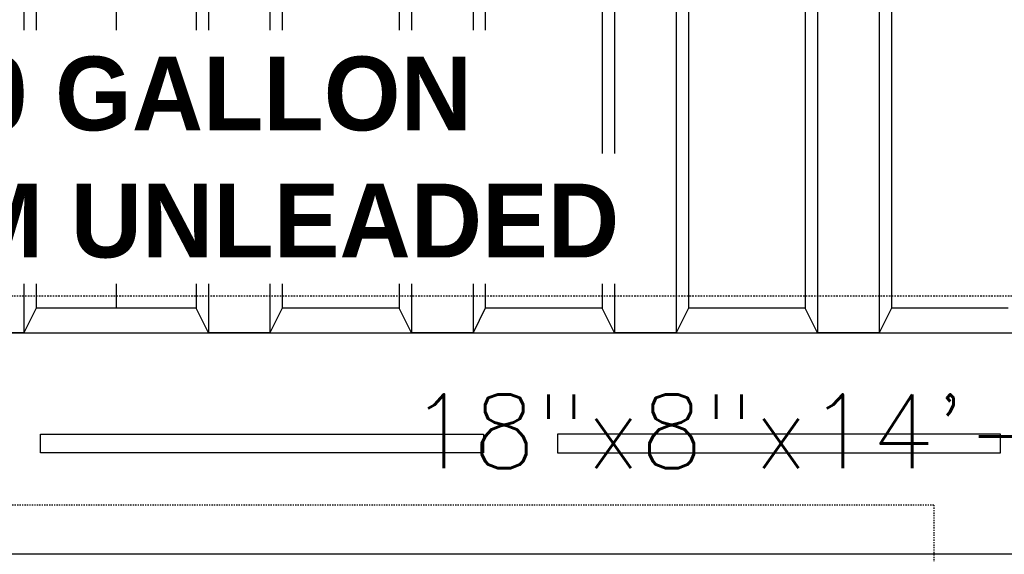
# Model space of a CAD drawing. Extents: x -169 to 7270, y -140 to 2984.
# Tile 686 of 718: x 6789 to 6869, y 1398 to 1441. Entities that reach past the tile are written whole.
import ezdxf
from ezdxf.enums import TextEntityAlignment as Align

# ---------------------------------------------------------------- set-up
doc = ezdxf.new("R2010")
doc.units = 0
doc.header["$MEASUREMENT"] = 0
doc.linetypes.add('HIDDEN3', pattern=[0.1875, 0.125, -0.0625])
doc.linetypes.add('VENT', pattern=[0.04, 0.02, -0.02])
doc.layers.add('FREEZE-LINES', color=8, linetype='CONTINUOUS', plot=False)
for name, color, linetype in [('PIPING-VENT', 3, 'VENT'), ('TANK-ANCHOR', 4, 'CONTINUOUS'), ('TANK-DESCRIPTION', 3, 'CONTINUOUS'), ('TANK-UST', 5, 'CONTINUOUS'), ('TANK-UST-RIB', 7, 'CONTINUOUS'), ('TEXT', 3, 'CONTINUOUS')]:
    doc.layers.add(name, color=color, linetype=linetype)
doc.styles.add('BOLD', font='bold', dxfattribs={"height": 7.2})
doc.styles.add('SIMPLEX', font='simplex')

msp = doc.modelspace()

# ---------------------------------------------------------------- linework, layer by layer
at = {"layer": 'FREEZE-LINES', "linetype": 'Continuous'}
msp.add_line((7225.69428, 1398.01839), (6181.69428, 1398.01839), dxfattribs=at)
at = {"layer": 'PIPING-VENT', "ltscale": 3}
for q in [(6737.69428, 1402.01839), (6863.64397, 1246.01762)]:
    msp.add_line((6863.64397, 1402.01839), q, dxfattribs=at)
at = {"layer": 'TANK-ANCHOR'}
msp.add_lwpolyline([(6959.05012, 1398.01993), (6785.05012, 1398.01993), (6785.05012, 1416.01993), (6959.05012, 1416.01993)], close=True, dxfattribs=at)
at = {"layer": 'TANK-ANCHOR', "color": 7}
for points in [[(6827.05012, 1407.76993), (6827.05012, 1406.26993), (6791.05012, 1406.26993), (6791.05012, 1407.76993)], [(6833.05012, 1407.76993), (6833.05012, 1406.26993), (6869.05012, 1406.26993), (6869.05012, 1407.76993)]]:
    msp.add_lwpolyline(points, close=True, dxfattribs=at)
at = {"layer": 'TANK-UST', "color": 2, "linetype": 'HIDDEN3'}
msp.add_lwpolyline([(6490.44428, 1539.01839), (6485.93173, 1539.01839, 0.9539575), (6485.93173, 1419.01839), (6490.44428, 1419.01839), (6585.69448, 1419.01839), (6684.71383, 1419.01839), (6909.71383, 1419.01839), (6914.20703, 1419.01839, 0.9539575), (6914.20703, 1539.01839), (6909.71383, 1539.01839), (6684.71383, 1539.01839), (6585.69448, 1539.01839)], format="xyb", close=True, dxfattribs=at)
at = {"layer": 'TANK-UST'}
msp.add_lwpolyline([(6869.69428, 1418.01839), (6860.19428, 1418.01839), (6859.19428, 1416.01839), (6854.19428, 1416.01839), (6853.19428, 1418.01839), (6843.69428, 1418.01839), (6842.69428, 1416.01839), (6837.69428, 1416.01839), (6836.69428, 1418.01839), (6827.19428, 1418.01839), (6826.19428, 1416.01839), (6821.19428, 1416.01839), (6820.19428, 1418.01839), (6810.69428, 1418.01839), (6809.69428, 1416.01839), (6804.69428, 1416.01839), (6803.69428, 1418.01839), (6790.69428, 1418.01839), (6789.69428, 1416.01839), (6784.69428, 1416.01839)], dxfattribs=at)
at = {"layer": 'TANK-UST-RIB'}
for p, q in [((6789.69428, 1542.01839), (6789.69428, 1416.01839)), ((6804.69428, 1542.01839), (6804.69428, 1416.01839)), ((6809.69428, 1542.01839), (6809.69428, 1416.01839)), ((6790.69428, 1540.01839), (6790.69428, 1418.01839)), ((6797.19428, 1540.01839), (6797.19428, 1418.01839)), ((6803.69428, 1540.01839), (6803.69428, 1418.01839)), ((6810.69428, 1540.01839), (6810.69428, 1418.01839)), ((6820.19428, 1468.41137), (6820.19428, 1418.01839)), ((6860.19428, 1468.41137), (6860.19428, 1418.01839)), ((6821.19428, 1466.7096), (6821.19428, 1416.01839)), ((6859.19428, 1466.7096), (6859.19428, 1416.01839)), ((6826.19428, 1461.228), (6826.19428, 1416.01839)), ((6854.19428, 1461.228), (6854.19428, 1416.01839)), ((6827.19428, 1460.48472), (6827.19428, 1418.01839)), ((6853.19428, 1460.48472), (6853.19428, 1418.01839)), ((6836.69428, 1456.65232), (6836.69428, 1418.01839)), ((6837.69428, 1456.5186), (6837.69428, 1416.01839)), ((6842.69428, 1456.5186), (6842.69428, 1416.01839)), ((6843.69428, 1456.65232), (6843.69428, 1418.01839))]:
    msp.add_line(p, q, dxfattribs=at)

# ---------------------------------------------------------------- texts
at = {"layer": 'TEXT', "style": 'SIMPLEX'}
msp.add_text('18"x8"x14\'-6" DEADMAN', height=6, dxfattribs=at).set_placement((6872.05012, 1408.01993), align=Align.MIDDLE)

# ---------------------------------------------------------------- next in the draw order: wipeouts: each hides what was drawn before it
msp.add_wipeout([(6763.72999, 1429.11743), (6828.92798, 1429.11743), (6828.92798, 1440.6089), (6763.72999, 1440.6089)]).dxf.layer = 'TANK-DESCRIPTION'

# ---------------------------------------------------------------- next in the draw order: texts
at = {"layer": 'TANK-DESCRIPTION', "style": 'BOLD'}
msp.add_text(' 14,000 GALLON', height=6, dxfattribs=at).set_placement((6763.22999, 1432.47138))

# ---------------------------------------------------------------- next in the draw order: wipeouts: each hides what was drawn before it
msp.add_wipeout([(6751.28174, 1420.02546), (6838.77624, 1420.02546), (6838.77624, 1430.57138), (6751.28174, 1430.57138)]).dxf.layer = 'TANK-DESCRIPTION'

# ---------------------------------------------------------------- next in the draw order: texts
msp.add_text('PREMIUM UNLEADED', height=6, dxfattribs=at).set_placement((6753.38174, 1422.14183))

doc.saveas('drawing.dxf')
